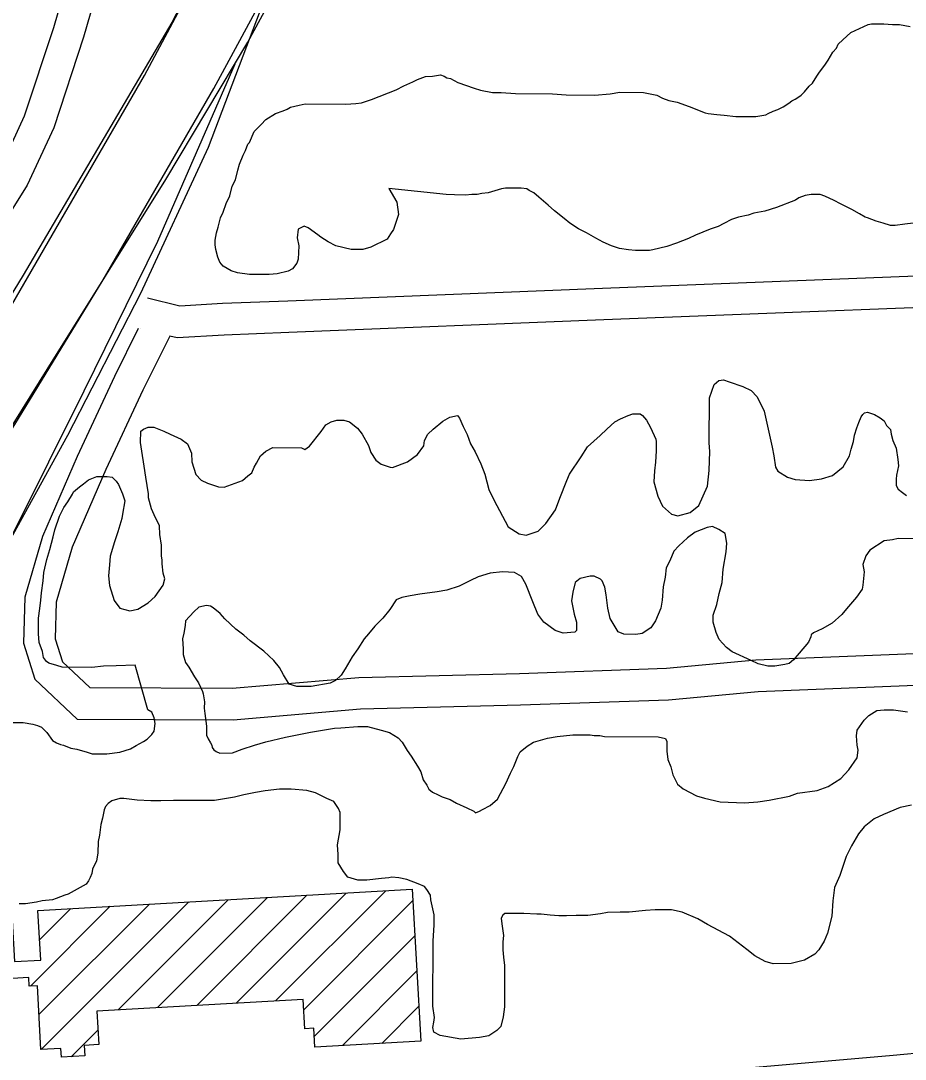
# Model space of a CAD drawing. Extents: x 3313447 to 3351316, y 703786 to 729172.
# Drawn here: x 3334796 to 3335638, y 724670 to 725658 of the extents above; entities that cross this region are included whole.
import ezdxf

# ---------------------------------------------------------------- set-up
doc = ezdxf.new("R2010")
doc.units = 0
for name, color, linetype in [('V-BLDG-OTLN', 7, 'Continuous'), ('V-BRDG-OTLN', 7, 'Continuous'), ('V-ROAD-CNTR', 7, 'Continuous'), ('V-SITE-VEGE', 7, 'Continuous')]:
    doc.layers.add(name, color=color, linetype=linetype)

msp = doc.modelspace()

# ---------------------------------------------------------------- linework, layer by layer
at = {"layer": 'V-BLDG-OTLN'}
for p, q in [((3335001.36, 724722.96), (3335106.19, 724827.79)), ((3335038.83, 724725.07), (3335143.66, 724829.9)), ((3334813.67, 724712.04), (3334918.85, 724817.23)), ((3334815.89, 724678.91), (3334956.32, 724819.34)), ((3334888.96, 724716.62), (3334993.79, 724821.45)), ((3334926.43, 724718.74), (3335031.26, 724823.56)), ((3334963.9, 724720.85), (3335068.72, 724825.68)), ((3335065.71, 724716.59), (3335169.63, 724820.51)), ((3334805.44, 724739.17), (3334881.39, 724815.12)), ((3334814.24, 724783.33), (3334843.92, 724813)), ((3335075.68, 724691.21), (3335171.51, 724787.04)), ((3335102.42, 724682.6), (3335173.4, 724753.58)), ((3335139.89, 724684.71), (3335175.29, 724720.11)), ((3334844.39, 724672.05), (3334869.75, 724697.41))]:
    msp.add_line(p, q, dxfattribs=at)
msp.add_lwpolyline([(3334812.67, 724811.24), (3335169.02, 724831.33), (3335177.16, 724686.81), (3335076.25, 724681.12), (3335075.23, 724699.06), (3335066.72, 724698.58), (3335065.15, 724726.56), (3334868.73, 724715.48), (3334870.53, 724683.54), (3334856.81, 724682.77), (3334857.38, 724672.78), (3334835, 724671.52), (3334834.53, 724679.96), (3334815.54, 724678.89), (3334812.12, 724739.54), (3334804.43, 724739.11), (3334803.97, 724747.31), (3334734.7, 724743.41), (3334733.95, 724756.76), (3334694.46, 724754.53), (3334691.78, 724802.07), (3334787.72, 724807.48), (3334790.25, 724762.54), (3334815.33, 724763.96)], close=True, dxfattribs=at)
at = {"layer": 'V-BRDG-OTLN'}
for points in [[(3334391.22, 724765.28), (3334443.21, 724842.79), (3334584.05, 725058.52), (3334689.71, 725228.27), (3334771.28, 725359.15), (3334783.91, 725380.95), (3334914.02, 725605.61), (3335034.16, 725830.35), (3335123.06, 726010.53), (3335248.71, 726278.49), (3335345.68, 726492.62), (3335413.11, 726666.07), (3335525.89, 726983.68)], [(3334443.08, 724746.54), (3334535.19, 724882.14), (3334693.99, 725123.19), (3334790.65, 725273.67), (3334874.75, 725411.33), (3334980.09, 725593.24), (3335034.1, 725693.2), (3335154.9, 725916.78), (3335279.59, 726184.98), (3335398.01, 726460.24), (3335494.33, 726721.88), (3335555.75, 726906.34), (3335555.77, 726906.4)], [(3334744.79, 725078.41), (3334782.08, 725156.21), (3334841.06, 725263.57), (3334910.5, 725398.43), (3334974.95, 725537.59), (3335034.1, 725693.2)]]:
    msp.add_lwpolyline(points, dxfattribs=at)
at = {"layer": 'V-ROAD-CNTR'}
for points in [[(3334270.2, 724480.21), (3334397.3, 724674.59), (3334572.43, 724938.19), (3334714.13, 725154.02), (3334821.49, 725325.99), (3334934.38, 725506.74), (3335012.59, 725637.43), (3335088.85, 725778.42), (3335165.07, 725939.31), (3335226.33, 726070.34), (3335324.8, 726293.34), (3335381.67, 726428.25), (3335431.73, 726555.55), (3335476.91, 726670.63), (3335526.24, 726797.53), (3335565.27, 726925.31), (3335605, 727048.43), (3335639.56, 727174.03), (3335677.95, 727299.56), (3335699.05, 727380.21)], [(3335637.64, 727380.12), (3335618.15, 727301.27), (3335537.21, 727038.4), (3335424.81, 726703.85), (3335339.33, 726480.84), (3335235.87, 726258.85), (3335104.12, 725971.39), (3334940.15, 725656.12), (3334798.58, 725415.69), (3334601.79, 725093.48), (3334468.86, 724888.56), (3334301.25, 724636.43)], [(3334886.72, 725856.71), (3334827.33, 725651.08), (3334799.69, 725566.94), (3334775.91, 725515.62), (3334709.94, 725409.2), (3334586.53, 725252.63), (3334467.95, 725097.77), (3334440.99, 725062.76)], [(3334879.16, 725722.42), (3334856, 725642.24), (3334827.65, 725555.91), (3334802.37, 725501.36), (3334776.72, 725460)], [(3335000.13, 725616.6), (3334926.44, 725447.89), (3334856.44, 725305.33), (3334755.4, 725103.36), (3334634.85, 724868.35), (3334477.21, 724563.26)], [(3335869.02, 725416.61), (3335826.37, 725421.78), (3335349.98, 725403.05), (3335050.45, 725391.06), (3334988.33, 725388.71), (3334947.88, 725386.27), (3334917, 725393.77)], [(3335856.25, 725387.94), (3335825.15, 725391.71), (3335351.17, 725373.08), (3335051.61, 725361.08), (3334989.8, 725358.74), (3334945.18, 725356.05), (3334938.08, 725357.77)], [(3334908.21, 725365.03), (3334885.61, 725319.23), (3334849.97, 725243.07), (3334817.1, 725166.97), (3334800.14, 725109.31), (3334798.98, 725065.39), (3334809.6, 725031.2), (3334849.99, 724993.34), (3334998.65, 724992.64), (3335119.7, 725002.9), (3335271.85, 725006.79), (3335412.98, 725011.64), (3335498.09, 725019.62), (3335719.05, 725028.51), (3335743.67, 725028.92)], [(3334909.92, 725364.62), (3334909.92, 725364.62)], [(3334938.08, 725357.77), (3334912.65, 725306.23), (3334877.33, 725230.76), (3334845.37, 725156.75), (3334830.02, 725104.61), (3334829.1, 725069.55), (3334835.9, 725047.66), (3334861.91, 725023.28), (3334997.45, 725022.65), (3335118.05, 725032.87), (3335270.96, 725036.77), (3335411.06, 725041.59), (3335496.09, 725049.57), (3335718.2, 725058.5), (3335752.91, 725059.07)], [(3334347.39, 724551.49), (3334699.01, 724588.14), (3334907.38, 724606.46), (3335212.35, 724637.62), (3335626.65, 724673.55), (3335748.41, 724684.94), (3336428.61, 724711.53), (3336991.56, 724736.21), (3337539.48, 724751.55), (3338244.19, 724782.97), (3339033.12, 724816.52), (3339764.08, 724841.73), (3340457.54, 724867.82), (3341305.03, 724902.44), (3341963.85, 724931.64), (3342675.64, 724948.68), (3344076.73, 724982.83), (3345409.46, 725011.35)]]:
    msp.add_lwpolyline(points, dxfattribs=at)
at = {"layer": 'V-SITE-VEGE'}
for points in [[(3335059.23, 725427.17), (3335054.82, 725421.7), (3335050.97, 725419.52), (3335040.53, 725416.81), (3335032.84, 725416.29), (3335014.18, 725416.35), (3335002.66, 725418.03), (3334996.62, 725419.7), (3334988.96, 725424.12), (3334985.67, 725427.97), (3334984.04, 725432.92), (3334981.87, 725440.07), (3334981.34, 725444.46), (3334981.35, 725448.85), (3334982.48, 725455.98), (3334984.14, 725461.47), (3334986.37, 725470.24), (3334989.13, 725475.72), (3334991.9, 725483.95), (3334995.22, 725491.07), (3334997.45, 725500.4), (3335000.76, 725506.43), (3335002.99, 725515.75), (3335004.66, 725521.23), (3335007.98, 725530.01), (3335010.19, 725534.39), (3335012.41, 725540.42), (3335014.06, 725542.06), (3335018.49, 725552.48), (3335025.1, 725559.04), (3335029.51, 725563.97), (3335038.86, 725569.43), (3335046.01, 725572.15), (3335049.85, 725573.78), (3335053.15, 725575.42), (3335061.4, 725577.58), (3335066.89, 725578.66), (3335105.87, 725578.53), (3335115.2, 725579.05), (3335120.69, 725579.58), (3335130.03, 725582.84), (3335153.67, 725592.09), (3335160.82, 725595.91), (3335169.62, 725599.72), (3335174.02, 725601.9), (3335181.71, 725604.62), (3335188.3, 725605.15), (3335195.99, 725606.22), (3335199.28, 725605.11), (3335202.02, 725603.45), (3335205.31, 725602.89), (3335212.44, 725599.02), (3335227.78, 725593.48), (3335233.82, 725591.81), (3335245.34, 725589.58), (3335253.58, 725589.55), (3335267.29, 725588.41), (3335302.43, 725588.29), (3335315.6, 725587.14), (3335342.5, 725587.05), (3335357.32, 725588.1), (3335366.66, 725589.71), (3335389.17, 725589.63), (3335401.79, 725586.84), (3335407.27, 725584.08), (3335413.3, 725581.86), (3335420.98, 725580.19), (3335432.49, 725576.31), (3335447.84, 725570.22), (3335450.59, 725569.66), (3335458.82, 725568.53), (3335465.95, 725567.96), (3335476.93, 725566.82), (3335496.14, 725566.76), (3335505.48, 725568.37), (3335507.68, 725569.46), (3335512.63, 725571.64), (3335517.02, 725573.28), (3335521.98, 725576), (3335527.48, 725579.28), (3335530.23, 725581.46), (3335533.53, 725583.1), (3335536.83, 725585.28), (3335539.03, 725586.92), (3335542.33, 725590.21), (3335546.75, 725595.68), (3335550.05, 725598.41), (3335553.91, 725604.99), (3335556.67, 725608.82), (3335561.64, 725615.39), (3335564.95, 725620.32), (3335569.36, 725627.99), (3335572.67, 725631.82), (3335574.33, 725635.66), (3335578.74, 725639.49), (3335586.45, 725646.6), (3335602.94, 725654.23), (3335606.24, 725654.77), (3335617.77, 725654.73), (3335626, 725654.15), (3335632.59, 725654.12)], [(3335632.59, 725654.12), (3335643.01, 725652.44)], [(3335645.66, 725465.23), (3335637.97, 725464.16), (3335628.63, 725463.1), (3335624.24, 725463.11), (3335617.12, 725465.33), (3335610.54, 725467), (3335602.31, 725470.32), (3335600.12, 725470.88), (3335594.64, 725474.19), (3335587.52, 725478.06), (3335576.56, 725483.59), (3335570.53, 725486.9), (3335561.76, 725490.78), (3335557.37, 725492.44), (3335548.59, 725492.47), (3335543.09, 725491.39), (3335537.05, 725489.21), (3335533.74, 725487.03), (3335515.61, 725479.95), (3335504.62, 725476.7), (3335494.18, 725474.54), (3335488.68, 725472.91), (3335479.34, 725470.75), (3335472.75, 725468.57), (3335465.6, 725464.76), (3335460.1, 725462.03), (3335452.41, 725459.31), (3335438.66, 725453.87), (3335432.06, 725450.6), (3335420.52, 725446.25), (3335411.17, 725442.98), (3335397.99, 725439.73), (3335394.69, 725439.2), (3335381.52, 725439.24), (3335374.93, 725439.82), (3335366.16, 725440.94), (3335358.48, 725443.71), (3335350.8, 725447.03), (3335343.68, 725450.9), (3335334.91, 725455.87), (3335327.24, 725459.74), (3335319.02, 725465.26), (3335313.55, 725469.67), (3335304.24, 725476.84), (3335298.22, 725482.35), (3335289.47, 725490.06), (3335284.54, 725493.92), (3335280.15, 725496.14), (3335277.96, 725497.79), (3335272.48, 725498.36), (3335257.65, 725498.41), (3335253.81, 725497.87), (3335241.17, 725494.07), (3335235.13, 725493.54), (3335230.73, 725492.46), (3335225.79, 725492.48), (3335219.75, 725491.95), (3335209.32, 725491.99), (3335201.09, 725492.56), (3335146.76, 725498.24), (3335154.4, 725485.04), (3335156.01, 725473.5), (3335151.02, 725459.25), (3335148.26, 725454.87), (3335144.95, 725449.94), (3335129.55, 725442.3), (3335121.86, 725440.13), (3335110.88, 725440.17), (3335096.07, 725443.52), (3335088.94, 725447.38), (3335081.82, 725451.8), (3335079.08, 725454.01), (3335069.78, 725460.62), (3335065.94, 725462.28), (3335060.44, 725459.56), (3335059.31, 725451.33), (3335060.94, 725443.64), (3335060.34, 725431.01), (3335059.23, 725427.17)], [(3335198.15, 725276.83), (3335204.75, 725280.65), (3335211.9, 725282.27), (3335214.08, 725279.52), (3335217.35, 725271.82), (3335221.17, 725264.12), (3335224.43, 725255.33), (3335228.8, 725247.63), (3335234.25, 725236.08), (3335238.06, 725226.19), (3335241.85, 725211.9), (3335246.75, 725202), (3335260.39, 725176.15), (3335270.8, 725169.53), (3335277.38, 725168.41), (3335288.92, 725172.21), (3335296.08, 725179.32), (3335305.46, 725192.47), (3335309.34, 725203.43), (3335315.99, 725220.43), (3335318.75, 725226.46), (3335329.79, 725242.89), (3335335.86, 725252.2), (3335347.98, 725263.14), (3335354.03, 725269.16), (3335361.74, 725276.27), (3335367.24, 725278.99), (3335374.39, 725282.26), (3335378.79, 725283.89), (3335385.92, 725283.87), (3335388.11, 725282.21), (3335391.94, 725277.81), (3335395.76, 725270.66), (3335400.66, 725259.66), (3335401.21, 725257.46), (3335401.17, 725248.68), (3335400.59, 725237.71), (3335399.46, 725229.47), (3335398.88, 725219.05), (3335402.67, 725205.31), (3335407.03, 725195.96), (3335415.79, 725188.24), (3335421.82, 725186.58), (3335433.36, 725189.83), (3335441.62, 725196.39), (3335449.92, 725215.03), (3335451.62, 725229.84), (3335452.23, 725247.96), (3335451.71, 725256.19), (3335451.85, 725299.01), (3335456.29, 725311.62), (3335460.69, 725315.45), (3335465.09, 725315.99), (3335470.57, 725314.32), (3335483.73, 725309.88), (3335491.4, 725306.02), (3335497.42, 725299.95), (3335503.96, 725286.21), (3335511.53, 725252.15), (3335513.15, 725243.91), (3335514.76, 725232.92), (3335516.94, 725229.07), (3335526.25, 725223.55), (3335533.38, 725221.33), (3335547.1, 725220.18), (3335558.64, 725221.79), (3335569.08, 725225.05), (3335578.99, 725233.25), (3335585.06, 725243.66), (3335586.73, 725250.24), (3335588.95, 725257.37), (3335590.07, 725263.4), (3335592.29, 725270.53), (3335593.96, 725275.47), (3335596.17, 725280.95), (3335597.83, 725283.14), (3335599.48, 725284.78), (3335602.22, 725285.32), (3335608.8, 725283.1), (3335614.28, 725279.79), (3335618.12, 725277.03), (3335620.3, 725272.63), (3335624.13, 725268.78), (3335624.66, 725264.38), (3335626.29, 725258.34), (3335629.56, 725251.19)], [(3334816.06, 725113.45), (3334817.75, 725124.97), (3334818.32, 725132.66), (3334821.11, 725145.27), (3334823.89, 725154.6), (3334827.22, 725166.66), (3334828.89, 725173.24), (3334833.33, 725186.4), (3334837.2, 725194.62), (3334841.06, 725200.1), (3334845.48, 725207.22), (3334846.58, 725209.42), (3334852.09, 725214.34), (3334855.94, 725217.07), (3334860.89, 725220.89), (3334868.59, 725224.16), (3334878.47, 725224.13), (3334883.41, 725223.56), (3334887.24, 725219.71), (3334889.43, 725216.4), (3334893.24, 725207.61), (3334895.41, 725201.01), (3334893.17, 725188.39), (3334892.61, 725184.01), (3334888.72, 725171.39), (3334885.4, 725162.07), (3334881.51, 725148.36), (3334880.93, 725140.13), (3334879.79, 725129.7), (3334880.86, 725120.36), (3334885.2, 725106.08), (3334890.67, 725098.92), (3334899.99, 725096.14), (3334907.68, 725097.76), (3334917.59, 725103.77), (3334924.19, 725109.78), (3334931.92, 725120.74), (3334933.58, 725126.77), (3334931.96, 725132.27), (3334930.89, 725141.05), (3334930.9, 725144.9), (3334930.36, 725148.19), (3334930.4, 725158.62), (3334928.79, 725169.06), (3334928.27, 725177.3), (3334923.36, 725187.74), (3334920.64, 725193.24), (3334917.93, 725203.68), (3334917.94, 725207.52), (3334915.25, 725223.45), (3334913.64, 725233.89), (3334911.49, 725248.17), (3334910.42, 725256.41), (3334910.46, 725267.39), (3334913.21, 725269.02), (3334917.61, 725271.2), (3334923.1, 725271.19), (3334932.42, 725267.31), (3334938.45, 725264.55), (3334948.86, 725259.57), (3334954.89, 725255.16), (3334958.7, 725246.36), (3334959.22, 725238.12), (3334963.02, 725226.03), (3334967.94, 725220.53), (3334973.97, 725217.76), (3334984.39, 725214.43), (3334989.88, 725213.86), (3335000.32, 725217.67), (3335007.47, 725220.39), (3335012.42, 725224.77), (3335016.27, 725227.5), (3335018.49, 725232.98), (3335020.7, 725236.81), (3335024.56, 725243.94), (3335029.52, 725248.31), (3335036.12, 725251.58), (3335063.57, 725251.49), (3335066.86, 725249.83), (3335071.26, 725253.11), (3335082.29, 725266.8), (3335086.7, 725273.37), (3335091.65, 725276.1), (3335097.15, 725277.72), (3335103.73, 725277.7), (3335109.22, 725276.03), (3335116.88, 725269.97), (3335121.26, 725264.46), (3335127.26, 725253.46), (3335129.43, 725246.87), (3335134.35, 725239.72), (3335139.27, 725235.86), (3335148.05, 725233.08), (3335150.24, 725232.53), (3335164.53, 725237.97), (3335173.89, 725245.07), (3335179.96, 725253.29), (3335180.52, 725258.22), (3335183.84, 725264.25), (3335188.79, 725269.17), (3335198.15, 725276.83)], [(3335629.56, 725251.19), (3335631.17, 725240.21), (3335631.69, 725234.17), (3335630.02, 725225.39), (3335629.45, 725221.55), (3335629.43, 725215.51), (3335631.62, 725212.21), (3335635.45, 725208.9), (3335639.28, 725206.14)], [(3335647.92, 725164.94), (3335631.46, 725165), (3335625.96, 725163.92), (3335618.27, 725162.84), (3335604.52, 725154.11), (3335600.66, 725148.63), (3335597.89, 725140.41), (3335598.96, 725133.27), (3335597.82, 725120.65), (3335597.25, 725116.8), (3335591.74, 725109.14), (3335582.37, 725098.19), (3335577.96, 725092.72), (3335568.6, 725084.51), (3335559.25, 725079.06), (3335551, 725075.24), (3335548.8, 725073.6), (3335548.24, 725071.41), (3335546.03, 725066.48), (3335531.7, 725049.51), (3335527.84, 725046.23), (3335523.45, 725045.15), (3335514.11, 725043.53), (3335507.52, 725043.55), (3335498.19, 725045.78), (3335491.62, 725049.1), (3335473.53, 725057.39), (3335468.06, 725061.25), (3335460.95, 725068.96), (3335458.22, 725075.56), (3335455.51, 725085.45), (3335455.53, 725092.04), (3335458.86, 725102.46), (3335461.1, 725112.88), (3335463.87, 725123.3), (3335465.02, 725135.92), (3335467.82, 725152.38), (3335468.4, 725160.61), (3335466.78, 725169.95), (3335460.76, 725173.82), (3335454.73, 725176.58), (3335449.78, 725175.5), (3335438.24, 725171.15), (3335431.08, 725165.69), (3335422.82, 725158.03), (3335417.87, 725153.1), (3335413.99, 725143.79), (3335410.68, 725137.21), (3335409.55, 725128.43), (3335407.87, 725119.1), (3335406.73, 725106.48), (3335405.6, 725098.8), (3335400.62, 725086.74), (3335396.21, 725080.17), (3335387.95, 725074.7)], [(3335387.95, 725074.7), (3335381.91, 725073.63), (3335370.38, 725074.22), (3335364.9, 725076.43), (3335357.26, 725089.08), (3335355.1, 725098.97), (3335353.49, 725111.6), (3335352.42, 725118.74), (3335349.7, 725124.79), (3335348.06, 725126.44), (3335342.03, 725129.21), (3335338.18, 725129.22), (3335328.84, 725127.06), (3335323.89, 725123.23), (3335321.66, 725113.91), (3335320.53, 725105.68), (3335323.23, 725093.04), (3335325.41, 725085.35), (3335325.38, 725077.67), (3335323.73, 725076.02), (3335312.74, 725074.96), (3335305.07, 725077.73), (3335294.12, 725085.46), (3335288.65, 725093.16), (3335283.75, 725104.71), (3335277.22, 725121.75), (3335272.85, 725128.9), (3335266.28, 725132.76), (3335254.75, 725133.35), (3335243.22, 725132.29), (3335231.68, 725128.49), (3335224.53, 725125.22), (3335213.53, 725119.77), (3335201.99, 725115.97), (3335192.66, 725114.35), (3335176.18, 725112.21), (3335166.84, 725110.6), (3335159.15, 725108.98), (3335153.65, 725106.8), (3335147.58, 725097.49), (3335140.96, 725089.28), (3335133.26, 725081.62), (3335127.19, 725074.51), (3335123.33, 725069.57), (3335117.26, 725060.26), (3335111.75, 725052.59), (3335105.12, 725041.09), (3335101.25, 725035.06), (3335095.75, 725030.14), (3335090.8, 725027.42), (3335072.67, 725024.18), (3335058.95, 725024.23), (3335051.82, 725026.45), (3335046.36, 725035.25), (3335042.54, 725042.4), (3335037.07, 725049.01), (3335027.77, 725057.83), (3335014.63, 725067.75), (3335008.61, 725073.26), (3335000.94, 725078.78), (3334990.55, 725088.7), (3334986.17, 725093.65), (3334979.6, 725099.16), (3334976.86, 725100.82), (3334973.02, 725101.38), (3334965.88, 725099.76), (3334960.93, 725095.38), (3334953.21, 725086.63), (3334952.65, 725082.24), (3334951.52, 725075.1), (3334950.41, 725069.62), (3334950.92, 725060.29), (3334950.91, 725054.8), (3334953.07, 725047.1), (3334956.35, 725042.7), (3334961.81, 725033.35), (3334965.63, 725027.84), (3334969.45, 725019.6), (3334969.99, 725017.4), (3334971.06, 725009.71), (3334971.04, 725003.67), (3334971.57, 724998.73), (3334973.18, 724986.65), (3334973.15, 724977.86), (3334974.78, 724974.57), (3334976.96, 724970.71), (3334978.06, 724968.52), (3334978.6, 724966.32), (3334980.24, 724964.11), (3334982.43, 724962.46), (3334985.71, 724960.8), (3334997.79, 724961.31), (3335007.14, 724964.57), (3335018.68, 724968.37), (3335029.67, 724971.63), (3335048.35, 724975.96), (3335071.97, 724980.82), (3335095.04, 724984.58), (3335101.08, 724985.11), (3335117.01, 724986.15), (3335126.34, 724986.12)], [(3334782.7, 724990.05), (3334798.62, 724989.99), (3334807.94, 724988.31), (3334812.33, 724987.2), (3334816.17, 724985.54), (3334821.09, 724980.58), (3334826.56, 724972.88), (3334830.39, 724970.67), (3334834.23, 724969.01), (3334836.97, 724968.45), (3334844.1, 724965.68), (3334849.58, 724964.56), (3334859.46, 724961.79), (3334864.39, 724960.12), (3334878.12, 724960.07), (3334890.75, 724961.68), (3334900.64, 724964.94), (3334906.14, 724968.21), (3334913.29, 724972.03), (3334916.59, 724974.21), (3334921, 724978.59), (3334923.21, 724981.88), (3334924.33, 724989.01), (3334923.25, 724994.5), (3334921.07, 725000), (3334917.24, 725002.21), (3334905.3, 725044.52), (3334887.19, 725044.04), (3334875.11, 725043.53), (3334864.12, 725042.47), (3334835.58, 725042.57), (3334830.64, 725044.23), (3334822.96, 725046.45), (3334820.77, 725048.1), (3334818.04, 725051.96), (3334816.96, 725057.45), (3334813.7, 725066.24), (3334813.18, 725074.48), (3334813.23, 725089.3), (3334814.36, 725098.63), (3334815.48, 725106.31), (3334816.06, 725113.45)], [(3335126.34, 724986.12), (3335139.5, 724982.78), (3335147.18, 724980.56), (3335155.4, 724975.59), (3335159.23, 724971.19), (3335164.14, 724963.48), (3335167.96, 724957.98), (3335173.97, 724948.63), (3335177.25, 724943.13), (3335179.42, 724935.43), (3335182.69, 724930.48), (3335184.87, 724926.63), (3335188.16, 724923.87), (3335193.64, 724921.11), (3335197.48, 724919.45), (3335205.15, 724916.68), (3335211.18, 724913.36), (3335221.04, 724908.94), (3335227.62, 724905.62), (3335229.26, 724903.97), (3335233.11, 724905.6), (3335235.86, 724907.24), (3335243.01, 724911.06), (3335250.17, 724917.07), (3335252.93, 724922.55), (3335257.91, 724931.87), (3335262.33, 724941.73), (3335265.65, 724948.31), (3335269.52, 724957.63), (3335271.73, 724962.02), (3335278.34, 724967.48), (3335284.39, 724971.3), (3335297.58, 724975.1), (3335306.92, 724976.72), (3335321.74, 724978.31), (3335328.88, 724978.29), (3335338.21, 724978.26), (3335342.05, 724977.69), (3335347.54, 724977.68), (3335351.93, 724976.56), (3335402.98, 724976.39), (3335410.12, 724974.72), (3335411.21, 724971.97), (3335411.17, 724962.64), (3335412.24, 724954.95), (3335414.96, 724947.8), (3335417.13, 724940.11), (3335421.49, 724931.31), (3335426.97, 724926.9), (3335439.57, 724920.27), (3335447.25, 724918.04), (3335462.06, 724914.7), (3335485.12, 724913.52), (3335497.75, 724914.58), (3335508.73, 724916.18), (3335527.96, 724919.96), (3335535.65, 724922.68), (3335554.33, 724925.36), (3335564.77, 724929.17), (3335576.87, 724936.81), (3335584.59, 724945.02), (3335592.31, 724956.52), (3335593.43, 724963.66), (3335592.35, 724968.6), (3335591.84, 724977.39), (3335592.4, 724982.87), (3335599.02, 724992.18), (3335603.43, 724996.56), (3335611.13, 725001.47), (3335618.27, 725002), (3335627.05, 725001.97), (3335640.22, 725000.28)], [(3335564.29, 724789.73), (3335560.97, 724782.06), (3335556, 724773.84), (3335552.14, 724769.46), (3335542.24, 724764.01), (3335529.61, 724760.76), (3335512.58, 724760.27), (3335504.91, 724762.49), (3335495.05, 724768.01), (3335487.38, 724774.08), (3335470.96, 724786.76), (3335450.13, 724797.81), (3335440.82, 724803.33), (3335426.02, 724809.42), (3335415.59, 724811.65), (3335400.22, 724811.71), (3335390.89, 724811.19), (3335375.51, 724809.59), (3335366.73, 724809.62), (3335354.65, 724809.12), (3335348.06, 724808.04), (3335335.97, 724806.44), (3335325, 724806.48), (3335315.66, 724805.96), (3335308.53, 724805.98), (3335300.29, 724806.56), (3335291.51, 724807.69), (3335287.67, 724807.7), (3335275.05, 724808.29), (3335256.93, 724808.35), (3335255.28, 724806.71), (3335253.62, 724803.97), (3335254.15, 724798.49), (3335255.76, 724787.5), (3335255.19, 724781.46), (3335255.17, 724773.78), (3335255.69, 724766.64), (3335256.76, 724758.95), (3335256.63, 724719.42), (3335255.5, 724710.09), (3335253.27, 724700.77), (3335249.41, 724696.94), (3335241.71, 724692.03), (3335232.92, 724690.41), (3335215.35, 724688.82), (3335195.6, 724692.18), (3335189.57, 724695.5), (3335188.49, 724699.9), (3335189.6, 724704.83), (3335190.17, 724709.22), (3335188.56, 724720.21), (3335188.77, 724782.24), (3335189.92, 724797.06), (3335189.95, 724806.94), (3335186.71, 724821.22), (3335186.17, 724825.62), (3335182.9, 724831.12), (3335180.71, 724833.87), (3335174.68, 724836.64), (3335163.72, 724840.52), (3335156.04, 724842.19), (3335149.45, 724842.76), (3335146.71, 724842.22), (3335139.57, 724841.7), (3335125.84, 724840.1), (3335117.05, 724840.13), (3335107.73, 724842.9), (3335103.36, 724848.41), (3335098.45, 724856.66), (3335098.47, 724864.34), (3335097.96, 724873.68), (3335100.2, 724887.94), (3335100.25, 724904.41), (3335098.62, 724908.26), (3335094.25, 724914.86), (3335087.67, 724917.63), (3335076.71, 724923.16), (3335068.49, 724925.38), (3335053.67, 724926.54), (3335042.69, 724926.57), (3335028.96, 724924.97), (3335019.62, 724923.36), (3335008.64, 724921.2), (3334999.85, 724919.03), (3334980.62, 724915.8), (3334941.64, 724915.94), (3334929.56, 724915.43), (3334920.23, 724915.46), (3334907.06, 724916.06), (3334902.12, 724916.62), (3334894.44, 724917.75), (3334890.6, 724917.76), (3334882.9, 724915.59), (3334879.6, 724912.86), (3334876.85, 724910.12), (3334875.73, 724906.83), (3334874.06, 724899.15), (3334872.4, 724893.12), (3334871.26, 724882.69), (3334870.14, 724876.66), (3334869.56, 724865.68)], [(3335644.31, 724911.33), (3335633.32, 724909.17), (3335617.38, 724902.64), (3335608.58, 724898.28), (3335599.22, 724890.62), (3335593.71, 724884.05), (3335587.08, 724872.55), (3335582.11, 724862.68), (3335576.01, 724844.59), (3335571.03, 724833.08), (3335569.34, 724820.46), (3335568.19, 724805.64), (3335564.29, 724789.73)], [(3334869.56, 724865.68), (3334868.43, 724858.55), (3334864.56, 724850.33), (3334864, 724846.48), (3334862.34, 724842.65), (3334860.68, 724839.36), (3334858.48, 724836.08), (3334841.43, 724826.8), (3334838.13, 724825.71), (3334829.88, 724822.45), (3334826.58, 724821.36), (3334816.7, 724820.3), (3334811.21, 724819.22), (3334800.77, 724817.61), (3334794.73, 724817.63)]]:
    msp.add_lwpolyline(points, dxfattribs=at)

doc.saveas('drawing.dxf')
